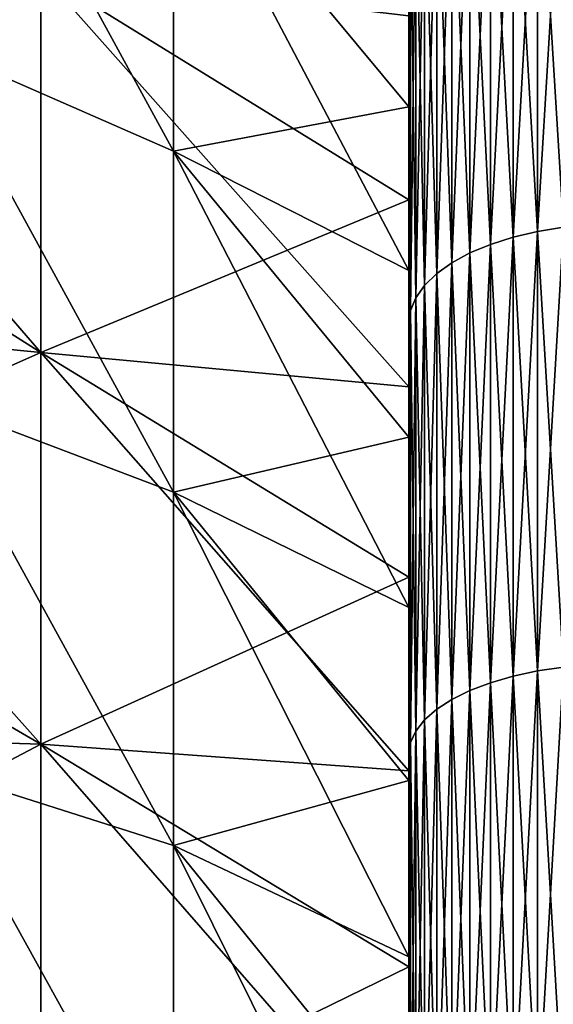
# Model space of a CAD drawing. Header units: metres. Extents: x -2 to 85, y -75 to 96.
# Tile 362 of 444: x 69.22 to 70.5, y 37.36 to 39.72. Entities that reach past the tile are written whole.
import ezdxf

# ---------------------------------------------------------------- set-up
doc = ezdxf.new("R2010")
doc.units = ezdxf.units.M
doc.layers.add('solid_20204500', color=7, linetype='CONTINUOUS')

msp = doc.modelspace()

# ---------------------------------------------------------------- linework, layer by layer
at = {"layer": 'solid_20204500'}
for points in [[(68.997269, 40.484558, -15.056952), (69.585594, 39.408409, -15.160396), (69.585594, 40.194012, -14.536007)], [(68.997269, 40.484558, -15.056952), (68.997269, 39.66555, -15.700029), (69.585594, 39.408409, -15.160396)], [(68.997269, 40.484558, 15.056952), (69.585594, 40.194008, 14.53601), (69.585594, 39.408405, 15.160398)], [(68.997269, 39.66555, 15.700029), (68.997269, 40.484558, 15.056952), (69.585594, 39.408405, 15.160398)], [(70.459145, 40.24118, 20.015633), (70.400398, 40.226101, 19.99098), (70.400398, 39.202042, 20.5823)], [(70.459145, 39.215858, 20.607681), (70.459145, 40.24118, 20.015633), (70.400398, 39.202042, 20.5823)], [(70.459145, 40.24118, -20.015633), (70.459145, 39.215858, -20.607681), (70.400398, 40.226101, -19.99098)], [(70.521156, 40.252121, 20.033527), (70.459145, 40.24118, 20.015633), (70.459145, 39.215858, 20.607681)], [(70.521156, 39.225883, 20.626104), (70.521156, 40.252121, 20.033527), (70.459145, 39.215858, 20.607681)], [(70.521156, 40.252121, -20.033527), (70.521156, 39.225883, -20.626104), (70.459145, 40.24118, -20.015633)], [(70.521156, 39.225883, -20.626104), (70.459145, 39.215858, -20.607681), (70.459145, 40.24118, -20.015633)], [(70.345932, 40.20715, 19.95999), (70.296677, 40.184647, 19.923195), (70.296677, 39.164059, 20.51251)], [(70.345932, 39.184677, 20.550392), (70.345932, 40.20715, 19.95999), (70.296677, 39.164059, 20.51251)], [(70.345932, 40.20715, -19.95999), (70.345932, 39.184677, -20.550392), (70.296677, 40.184647, -19.923195)], [(70.400398, 40.226101, 19.99098), (70.345932, 40.20715, 19.95999), (70.345932, 39.184677, 20.550392)], [(70.400398, 39.202042, 20.5823), (70.400398, 40.226101, 19.99098), (70.345932, 39.184677, 20.550392)], [(70.400398, 40.226101, -19.99098), (70.400398, 39.202042, -20.5823), (70.345932, 40.20715, -19.95999)], [(70.400398, 39.202042, -20.5823), (70.345932, 39.184677, -20.550392), (70.345932, 40.20715, -19.95999)], [(70.459145, 39.215858, -20.607681), (70.400398, 39.202042, -20.5823), (70.400398, 40.226101, -19.99098)], [(70.150002, 39.514305, -14.320999), (69.585594, 40.194012, -14.536007), (69.585594, 39.408409, -15.160396)], [(70.150002, 39.514305, -14.320999), (70.150002, 39.89801, -14.00384), (69.585594, 40.194012, -14.536007)], [(70.150002, 39.122452, 14.627434), (69.585594, 39.408405, 15.160398), (69.585594, 40.194008, 14.53601)], [(70.150002, 39.514305, 14.320999), (70.150002, 39.122452, 14.627434), (69.585594, 40.194008, 14.53601)], [(70.150002, 39.89801, 14.00384), (70.150002, 39.514305, 14.320999), (69.585594, 40.194008, 14.53601)], [(70.296677, 40.184647, 19.923195), (70.253479, 40.158978, 19.881226), (70.253479, 39.140541, 20.469299)], [(70.296677, 39.164059, 20.51251), (70.296677, 40.184647, 19.923195), (70.253479, 39.140541, 20.469299)], [(70.296677, 40.184647, -19.923195), (70.296677, 39.164059, -20.51251), (70.253479, 40.158978, -19.881226)], [(70.345932, 39.184677, -20.550392), (70.296677, 39.164059, -20.51251), (70.296677, 40.184647, -19.923195)], [(70.253479, 40.158978, 19.881226), (70.217087, 40.130585, 19.834801), (70.217087, 39.114529, 20.421501)], [(70.253479, 39.140541, 20.469299), (70.253479, 40.158978, 19.881226), (70.217087, 39.114529, 20.421501)], [(70.253479, 40.158978, -19.881226), (70.253479, 39.140541, -20.469299), (70.217087, 40.130585, -19.834801)], [(70.296677, 39.164059, -20.51251), (70.253479, 39.140541, -20.469299), (70.253479, 40.158978, -19.881226)], [(70.217087, 40.130585, 19.834801), (70.18811, 40.099957, 19.784718), (70.18811, 39.086464, 20.369936)], [(70.217087, 39.114529, 20.421501), (70.217087, 40.130585, 19.834801), (70.18811, 39.086464, 20.369936)], [(70.217087, 40.130585, -19.834801), (70.217087, 39.114529, -20.421501), (70.18811, 40.099957, -19.784718)], [(70.253479, 39.140541, -20.469299), (70.217087, 39.114529, -20.421501), (70.217087, 40.130585, -19.834801)], [(70.18811, 40.099957, 19.784718), (70.167053, 40.067612, 19.731833), (70.167053, 39.056828, 20.315489)], [(70.18811, 39.086464, 20.369936), (70.18811, 40.099957, 19.784718), (70.167053, 39.056828, 20.315489)], [(70.18811, 40.099957, -19.784718), (70.18811, 39.086464, -20.369936), (70.167053, 40.067612, -19.731833)], [(70.217087, 39.114529, -20.421501), (70.18811, 39.086464, -20.369936), (70.18811, 40.099957, -19.784718)], [(70.167053, 40.067612, 19.731833), (70.154274, 40.034111, 19.677055), (70.154274, 39.026134, 20.25909)], [(70.167053, 39.056828, 20.315489), (70.167053, 40.067612, 19.731833), (70.154274, 39.026134, 20.25909)], [(70.167053, 40.067612, -19.731833), (70.167053, 39.056828, -20.315489), (70.154274, 40.034111, -19.677055)], [(70.18811, 39.086464, -20.369936), (70.167053, 39.056828, -20.315489), (70.167053, 40.067612, -19.731833)], [(70.154274, 40.034111, 19.677055), (70.150002, 39.728207, 19.785067), (70.150002, 39.216545, 20.079565)], [(70.154274, 39.026134, 20.25909), (70.154274, 40.034111, 19.677055), (70.150002, 39.216545, 20.079565)], [(70.154274, 40.034111, -19.677055), (70.154274, 39.026134, -20.25909), (70.150002, 39.728207, -19.785067)], [(70.167053, 39.056828, -20.315489), (70.154274, 39.026134, -20.25909), (70.154274, 40.034111, -19.677055)], [(69.267471, 38.925789, -18.036793), (68.349998, 39.505611, -18.618696), (68.349998, 39.987476, -18.312172)], [(69.267471, 38.925789, -18.036793), (68.349998, 39.987476, -18.312172), (69.267471, 39.836437, -17.452723)], [(69.267471, 39.836384, 17.452757), (68.349998, 39.987476, 18.312172), (68.349998, 39.505611, 18.618696)], [(70.150002, 39.514305, -14.320999), (70.150002, 39.514305, 14.320999), (70.150002, 39.89801, 14.00384)], [(70.150002, 39.514305, -14.320999), (70.150002, 39.89801, 14.00384), (70.150002, 39.89801, -14.00384)], [(69.267471, 39.836384, 17.452757), (68.349998, 39.505611, 18.618696), (69.267471, 38.925735, 18.036825)], [(69.267471, 39.836437, -17.452723), (70.150002, 39.291718, -16.810049), (70.150002, 38.843128, -17.102833)], [(69.267471, 38.925789, -18.036793), (69.267471, 39.836437, -17.452723), (70.150002, 38.843128, -17.102833)], [(69.267471, 39.836437, -17.452723), (70.150002, 39.732681, -16.505278), (70.150002, 39.291718, -16.810049)], [(69.267471, 39.836384, 17.452757), (70.150002, 39.291718, 16.810049), (70.150002, 39.732681, 16.505278)], [(69.267471, 39.836384, 17.452757), (69.267471, 38.925735, 18.036825), (70.150002, 39.291718, 16.810049)], [(70.150002, 39.728207, -19.785067), (70.150002, 39.291718, -16.810049), (70.150002, 39.732681, -16.505278)], [(70.150002, 39.728207, 19.785067), (70.150002, 39.732681, 16.505278), (70.150002, 39.291718, 16.810049)], [(70.150002, 39.728207, -19.785067), (70.150002, 39.216545, -20.079563), (70.150002, 39.291718, -16.810049)], [(70.150002, 39.216545, 20.079565), (70.150002, 39.728207, 19.785067), (70.150002, 39.291718, 16.810049)], [(70.154274, 39.026134, -20.25909), (70.150002, 39.216545, -20.079563), (70.150002, 39.728207, -19.785067)], [(68.997269, 39.66555, -15.700029), (69.585594, 38.590897, -15.742374), (69.585594, 39.408409, -15.160396)], [(68.997269, 39.66555, -15.700029), (68.997269, 38.81348, -16.298609), (69.585594, 38.590897, -15.742374)], [(68.997269, 39.66555, 15.700029), (69.585594, 39.408405, 15.160398), (69.585594, 38.590893, 15.742376)], [(68.997269, 38.81348, 16.298609), (68.997269, 39.66555, 15.700029), (69.585594, 38.590893, 15.742376)], [(69.267471, 38.925789, -18.036793), (68.349998, 39.016048, -18.912489), (68.349998, 39.505611, -18.618696)], [(69.267471, 38.925735, 18.036825), (68.349998, 39.505611, 18.618696), (68.349998, 39.016048, 18.912489)], [(70.150002, 39.122452, -14.627434), (70.150002, 39.514305, -14.320999), (69.585594, 39.408409, -15.160396)], [(70.150002, 39.122452, -14.627434), (70.150002, 39.122452, 14.627434), (70.150002, 39.514305, 14.320999)], [(70.150002, 39.122452, -14.627434), (70.150002, 39.514305, 14.320999), (70.150002, 39.514305, -14.320999)], [(70.150002, 38.722393, -14.923151), (69.585594, 39.408409, -15.160396), (69.585594, 38.590897, -15.742374)], [(70.150002, 38.722393, -14.923151), (70.150002, 39.122452, -14.627434), (69.585594, 39.408409, -15.160396)], [(70.150002, 38.31422, 15.208127), (69.585594, 38.590893, 15.742376), (69.585594, 39.408405, 15.160398)], [(70.150002, 38.722393, 14.923151), (70.150002, 38.31422, 15.208127), (69.585594, 39.408405, 15.160398)], [(70.150002, 39.122452, 14.627434), (70.150002, 38.722393, 14.923151), (69.585594, 39.408405, 15.160398)], [(69.267471, 38.925735, 18.036825), (70.150002, 38.843128, 17.102833), (70.150002, 39.291718, 16.810049)], [(70.150002, 39.216545, -20.079563), (70.150002, 38.843128, -17.102833), (70.150002, 39.291718, -16.810049)], [(70.150002, 39.216545, 20.079565), (70.150002, 39.291718, 16.810049), (70.150002, 38.843128, 17.102833)], [(70.150002, 39.216545, -20.079563), (70.150002, 38.697102, -20.361021), (70.150002, 38.843128, -17.102833)], [(70.150002, 38.697102, 20.361023), (70.150002, 39.216545, 20.079565), (70.150002, 38.843128, 17.102833)], [(70.154274, 39.026134, 20.25909), (70.150002, 39.216545, 20.079565), (70.150002, 38.697102, 20.361023)], [(70.154274, 39.026134, -20.25909), (70.150002, 38.697102, -20.361021), (70.150002, 39.216545, -20.079563)], [(70.459145, 39.215858, 20.607681), (70.400398, 39.202042, 20.5823), (70.400398, 38.149456, 21.121206)], [(70.459145, 38.161972, 21.147253), (70.459145, 39.215858, 20.607681), (70.400398, 38.149456, 21.121206)], [(70.459145, 39.215858, -20.607681), (70.459145, 38.161972, -21.147253), (70.400398, 39.202042, -20.5823)], [(70.521156, 39.225883, 20.626104), (70.459145, 39.215858, 20.607681), (70.459145, 38.161972, 21.147253)], [(70.521156, 38.171059, 21.166159), (70.521156, 39.225883, 20.626104), (70.459145, 38.161972, 21.147253)], [(70.521156, 39.225883, -20.626104), (70.521156, 38.171059, -21.166159), (70.459145, 39.215858, -20.607681)], [(70.521156, 38.171059, -21.166159), (70.459145, 38.161972, -21.147253), (70.459145, 39.215858, -20.607681)], [(70.400398, 39.202042, 20.5823), (70.345932, 39.184677, 20.550392), (70.345932, 38.133724, 21.088465)], [(70.400398, 38.149456, 21.121206), (70.400398, 39.202042, 20.5823), (70.345932, 38.133724, 21.088465)], [(70.400398, 39.202042, -20.5823), (70.400398, 38.149456, -21.121206), (70.345932, 39.184677, -20.550392)], [(70.459145, 38.161972, -21.147253), (70.400398, 38.149456, -21.121206), (70.400398, 39.202042, -20.5823)], [(70.345932, 39.184677, 20.550392), (70.296677, 39.164059, 20.51251), (70.296677, 38.115044, 21.049589)], [(70.345932, 38.133724, 21.088465), (70.345932, 39.184677, 20.550392), (70.296677, 38.115044, 21.049589)], [(70.345932, 39.184677, -20.550392), (70.345932, 38.133724, -21.088465), (70.296677, 39.164059, -20.51251)], [(70.400398, 38.149456, -21.121206), (70.345932, 38.133724, -21.088465), (70.345932, 39.184677, -20.550392)], [(70.296677, 39.164059, 20.51251), (70.253479, 39.140541, 20.469299), (70.253479, 38.093735, 21.005245)], [(70.296677, 38.115044, 21.049589), (70.296677, 39.164059, 20.51251), (70.253479, 38.093735, 21.005245)], [(70.296677, 39.164059, -20.51251), (70.296677, 38.115044, -21.049589), (70.253479, 39.140541, -20.469299)], [(70.345932, 38.133724, -21.088465), (70.296677, 38.115044, -21.049589), (70.296677, 39.164059, -20.51251)], [(70.150002, 38.722393, -14.923151), (70.150002, 38.722393, 14.923151), (70.150002, 39.122452, 14.627434)], [(70.150002, 38.722393, -14.923151), (70.150002, 39.122452, 14.627434), (70.150002, 39.122452, -14.627434)], [(70.253479, 39.140541, 20.469299), (70.217087, 39.114529, 20.421501), (70.217087, 38.070164, 20.956198)], [(70.253479, 38.093735, 21.005245), (70.253479, 39.140541, 20.469299), (70.217087, 38.070164, 20.956198)], [(70.253479, 39.140541, -20.469299), (70.253479, 38.093735, -21.005245), (70.217087, 39.114529, -20.421501)], [(70.296677, 38.115044, -21.049589), (70.253479, 38.093735, -21.005245), (70.253479, 39.140541, -20.469299)], [(70.217087, 39.114529, 20.421501), (70.18811, 39.086464, 20.369936), (70.18811, 38.044739, 20.903282)], [(70.217087, 38.070164, 20.956198), (70.217087, 39.114529, 20.421501), (70.18811, 38.044739, 20.903282)], [(70.217087, 39.114529, -20.421501), (70.217087, 38.070164, -20.956198), (70.18811, 39.086464, -20.369936)], [(70.253479, 38.093735, -21.005245), (70.217087, 38.070164, -20.956198), (70.217087, 39.114529, -20.421501)], [(70.18811, 39.086464, 20.369936), (70.167053, 39.056828, 20.315489), (70.167053, 38.017887, 20.847408)], [(70.18811, 38.044739, 20.903282), (70.18811, 39.086464, 20.369936), (70.167053, 38.017887, 20.847408)], [(70.18811, 39.086464, -20.369936), (70.18811, 38.044739, -20.903282), (70.167053, 39.056828, -20.315489)], [(70.217087, 38.070164, -20.956198), (70.18811, 38.044739, -20.903282), (70.18811, 39.086464, -20.369936)], [(70.167053, 39.056828, 20.315489), (70.154274, 39.026134, 20.25909), (70.154274, 37.990078, 20.789534)], [(70.167053, 38.017887, 20.847408), (70.167053, 39.056828, 20.315489), (70.154274, 37.990078, 20.789534)], [(70.167053, 39.056828, -20.315489), (70.167053, 38.017887, -20.847408), (70.154274, 39.026134, -20.25909)], [(70.18811, 38.044739, -20.903282), (70.167053, 38.017887, -20.847408), (70.167053, 39.056828, -20.315489)], [(70.154274, 39.026134, 20.25909), (70.150002, 38.697102, 20.361023), (70.150002, 38.170574, 20.629086)], [(70.154274, 37.990078, 20.789534), (70.154274, 39.026134, 20.25909), (70.150002, 38.170574, 20.629086)], [(70.154274, 39.026134, -20.25909), (70.154274, 37.990078, -20.789534), (70.150002, 38.697102, -20.361021)], [(70.167053, 38.017887, -20.847408), (70.154274, 37.990078, -20.789534), (70.154274, 39.026134, -20.25909)], [(69.267471, 37.986382, -18.573393), (68.349998, 38.519295, -19.19322), (68.349998, 39.016048, -18.912489)], [(69.267471, 37.986382, -18.573393), (68.349998, 39.016048, -18.912489), (69.267471, 38.925789, -18.036793)], [(69.267471, 38.925735, 18.036825), (68.349998, 39.016048, 18.912489), (68.349998, 38.519295, 19.19322)], [(69.267471, 38.925735, 18.036825), (68.349998, 38.519295, 19.19322), (69.267471, 37.986328, 18.573421)], [(69.267471, 38.925789, -18.036793), (70.150002, 38.386532, -17.3839), (70.150002, 37.922791, -17.652731)], [(69.267471, 37.986382, -18.573393), (69.267471, 38.925789, -18.036793), (70.150002, 37.922791, -17.652731)], [(69.267471, 38.925789, -18.036793), (70.150002, 38.843128, -17.102833), (70.150002, 38.386532, -17.3839)], [(69.267471, 38.925735, 18.036825), (70.150002, 38.386532, 17.3839), (70.150002, 38.843128, 17.102833)], [(69.267471, 38.925735, 18.036825), (69.267471, 37.986328, 18.573421), (70.150002, 38.386532, 17.3839)], [(70.150002, 38.697102, -20.361021), (70.150002, 38.386532, -17.3839), (70.150002, 38.843128, -17.102833)], [(70.150002, 38.697102, 20.361023), (70.150002, 38.843128, 17.102833), (70.150002, 38.386532, 17.3839)], [(68.997269, 38.81348, -16.298609), (69.585594, 37.743755, -16.280315), (69.585594, 38.590897, -15.742374)], [(68.997269, 38.81348, -16.298609), (68.997269, 37.930759, -16.850994), (69.585594, 37.743755, -16.280315)], [(68.997269, 38.81348, 16.298609), (69.585594, 38.590893, 15.742376), (69.585594, 37.743752, 16.280317)], [(68.997269, 37.930759, 16.850994), (68.997269, 38.81348, 16.298609), (69.585594, 37.743752, 16.280317)], [(70.150002, 38.31422, -15.208127), (70.150002, 38.722393, -14.923151), (69.585594, 38.590897, -15.742374)], [(70.150002, 38.31422, -15.208127), (70.150002, 38.31422, 15.208127), (70.150002, 38.722393, 14.923151)], [(70.150002, 38.31422, -15.208127), (70.150002, 38.722393, 14.923151), (70.150002, 38.722393, -14.923151)], [(70.150002, 38.697102, -20.361021), (70.150002, 38.170574, -20.629084), (70.150002, 38.386532, -17.3839)], [(70.150002, 38.170574, 20.629086), (70.150002, 38.697102, 20.361023), (70.150002, 38.386532, 17.3839)], [(70.154274, 37.990078, -20.789534), (70.150002, 38.170574, -20.629084), (70.150002, 38.697102, -20.361021)], [(70.150002, 37.898815, -15.481736), (69.585594, 38.590897, -15.742374), (69.585594, 37.743755, -16.280315)], [(70.150002, 37.898815, -15.481736), (70.150002, 38.31422, -15.208127), (69.585594, 38.590897, -15.742374)], [(70.150002, 37.476055, 15.744031), (69.585594, 37.743752, 16.280317), (69.585594, 38.590893, 15.742376)], [(70.150002, 37.898815, 15.481736), (70.150002, 37.476055, 15.744031), (69.585594, 38.590893, 15.742376)], [(70.150002, 38.31422, 15.208127), (70.150002, 37.898815, 15.481736), (69.585594, 38.590893, 15.742376)], [(69.267471, 37.986382, -18.573393), (68.349998, 38.014938, -19.461138), (68.349998, 38.519295, -19.19322)], [(69.267471, 37.986328, 18.573421), (68.349998, 38.519295, 19.19322), (68.349998, 38.014938, 19.461138)], [(69.267471, 37.986328, 18.573421), (70.150002, 37.922791, 17.652731), (70.150002, 38.386532, 17.3839)], [(70.150002, 38.170574, -20.629084), (70.150002, 37.922791, -17.652731), (70.150002, 38.386532, -17.3839)], [(70.150002, 38.170574, 20.629086), (70.150002, 38.386532, 17.3839), (70.150002, 37.922791, 17.652731)], [(70.150002, 37.898815, -15.481736), (70.150002, 37.898815, 15.481736), (70.150002, 38.31422, 15.208127)], [(70.150002, 37.898815, -15.481736), (70.150002, 38.31422, 15.208127), (70.150002, 38.31422, -15.208127)], [(70.150002, 38.170574, -20.629084), (70.150002, 37.637775, -20.88332), (70.150002, 37.922791, -17.652731)], [(70.150002, 37.637775, 20.88332), (70.150002, 38.170574, 20.629086), (70.150002, 37.922791, 17.652731)], [(70.154274, 37.990078, 20.789534), (70.150002, 38.170574, 20.629086), (70.150002, 37.637775, 20.88332)], [(70.154274, 37.990078, -20.789534), (70.150002, 37.637775, -20.88332), (70.150002, 38.170574, -20.629084)], [(70.459145, 38.161972, 21.147253), (70.400398, 38.149456, 21.121206), (70.400398, 37.071026, 21.606325)], [(70.459145, 37.082211, 21.632971), (70.459145, 38.161972, 21.147253), (70.400398, 37.071026, 21.606325)], [(70.459145, 38.161972, -21.147253), (70.459145, 37.082211, -21.632971), (70.400398, 38.149456, -21.121206)], [(70.521156, 38.171059, 21.166159), (70.459145, 38.161972, 21.147253), (70.459145, 37.082211, 21.632971)], [(70.521156, 37.090332, 21.652311), (70.521156, 38.171059, 21.166159), (70.459145, 37.082211, 21.632971)], [(70.521156, 38.171059, -21.166159), (70.521156, 37.090332, -21.652311), (70.459145, 38.161972, -21.147253)], [(70.521156, 37.090332, -21.652311), (70.459145, 37.082211, -21.632971), (70.459145, 38.161972, -21.147253)], [(70.345932, 38.133724, 21.088465), (70.296677, 38.115044, 21.049589), (70.296677, 37.040268, 21.533064)], [(70.345932, 37.056965, 21.572832), (70.345932, 38.133724, 21.088465), (70.296677, 37.040268, 21.533064)], [(70.345932, 38.133724, -21.088465), (70.345932, 37.056965, -21.572832), (70.296677, 38.115044, -21.049589)], [(70.400398, 38.149456, 21.121206), (70.345932, 38.133724, 21.088465), (70.345932, 37.056965, 21.572832)], [(70.400398, 37.071026, 21.606325), (70.400398, 38.149456, 21.121206), (70.345932, 37.056965, 21.572832)], [(70.400398, 38.149456, -21.121206), (70.400398, 37.071026, -21.606325), (70.345932, 38.133724, -21.088465)], [(70.400398, 37.071026, -21.606325), (70.345932, 37.056965, -21.572832), (70.345932, 38.133724, -21.088465)], [(70.459145, 37.082211, -21.632971), (70.400398, 37.071026, -21.606325), (70.400398, 38.149456, -21.121206)], [(70.296677, 38.115044, 21.049589), (70.253479, 38.093735, 21.005245), (70.253479, 37.021225, 21.487703)], [(70.296677, 37.040268, 21.533064), (70.296677, 38.115044, 21.049589), (70.253479, 37.021225, 21.487703)], [(70.296677, 38.115044, -21.049589), (70.296677, 37.040268, -21.533064), (70.253479, 38.093735, -21.005245)], [(70.345932, 37.056965, -21.572832), (70.296677, 37.040268, -21.533064), (70.296677, 38.115044, -21.049589)], [(70.253479, 38.093735, 21.005245), (70.217087, 38.070164, 20.956198), (70.217087, 37.00016, 21.437527)], [(70.253479, 37.021225, 21.487703), (70.253479, 38.093735, 21.005245), (70.217087, 37.00016, 21.437527)], [(70.253479, 38.093735, -21.005245), (70.253479, 37.021225, -21.487703), (70.217087, 38.070164, -20.956198)], [(70.296677, 37.040268, -21.533064), (70.253479, 37.021225, -21.487703), (70.253479, 38.093735, -21.005245)], [(70.217087, 38.070164, 20.956198), (70.18811, 38.044739, 20.903282), (70.18811, 36.977432, 21.383396)], [(70.217087, 37.00016, 21.437527), (70.217087, 38.070164, 20.956198), (70.18811, 36.977432, 21.383396)], [(70.217087, 38.070164, -20.956198), (70.217087, 37.00016, -21.437527), (70.18811, 38.044739, -20.903282)], [(70.253479, 37.021225, -21.487703), (70.217087, 37.00016, -21.437527), (70.217087, 38.070164, -20.956198)], [(70.18811, 38.044739, 20.903282), (70.167053, 38.017887, 20.847408), (70.167053, 36.953438, 21.326239)], [(70.18811, 36.977432, 21.383396), (70.18811, 38.044739, 20.903282), (70.167053, 36.953438, 21.326239)], [(70.18811, 38.044739, -20.903282), (70.18811, 36.977432, -21.383396), (70.167053, 38.017887, -20.847408)], [(70.217087, 37.00016, -21.437527), (70.18811, 36.977432, -21.383396), (70.18811, 38.044739, -20.903282)], [(69.267471, 37.020695, -19.061108), (68.349998, 37.503918, -19.715759), (68.349998, 38.014938, -19.461138)], [(69.267471, 37.020695, -19.061108), (68.349998, 38.014938, -19.461138), (69.267471, 37.986382, -18.573393)], [(69.267471, 37.986328, 18.573421), (68.349998, 38.014938, 19.461138), (68.349998, 37.503918, 19.715759)], [(70.167053, 38.017887, 20.847408), (70.154274, 37.990078, 20.789534), (70.154274, 36.928581, 21.267036)], [(70.167053, 36.953438, 21.326239), (70.167053, 38.017887, 20.847408), (70.154274, 36.928581, 21.267036)], [(70.167053, 38.017887, -20.847408), (70.167053, 36.953438, -21.326239), (70.154274, 37.990078, -20.789534)], [(70.18811, 36.977432, -21.383396), (70.167053, 36.953438, -21.326239), (70.167053, 38.017887, -20.847408)], [(70.154274, 37.990078, 20.789534), (70.150002, 37.637775, 20.88332), (70.150002, 37.098198, 21.123968)], [(70.154274, 36.928581, 21.267036), (70.154274, 37.990078, 20.789534), (70.150002, 37.098198, 21.123968)], [(70.154274, 37.990078, -20.789534), (70.154274, 36.928581, -21.267036), (70.150002, 37.637775, -20.88332)], [(70.167053, 36.953438, -21.326239), (70.154274, 36.928581, -21.267036), (70.154274, 37.990078, -20.789534)], [(69.267471, 37.986328, 18.573421), (68.349998, 37.503918, 19.715759), (69.267471, 37.020638, 19.061134)], [(69.267471, 37.986382, -18.573393), (70.150002, 37.452389, -17.909012), (70.150002, 36.97493, -18.152977)], [(69.267471, 37.020695, -19.061108), (69.267471, 37.986382, -18.573393), (70.150002, 36.97493, -18.152977)], [(69.267471, 37.986382, -18.573393), (70.150002, 37.922791, -17.652731), (70.150002, 37.452389, -17.909012)], [(69.267471, 37.986328, 18.573421), (70.150002, 37.452389, 17.909012), (70.150002, 37.922791, 17.652731)], [(69.267471, 37.986328, 18.573421), (69.267471, 37.020638, 19.061134), (70.150002, 37.452389, 17.909012)], [(68.997269, 37.930759, -16.850994), (69.585594, 36.869358, -16.772715), (69.585594, 37.743755, -16.280315)], [(68.997269, 37.930759, -16.850994), (68.997269, 37.019894, -17.355619), (69.585594, 36.869358, -16.772715)], [(68.997269, 37.930759, 16.850994), (69.585594, 37.743752, 16.280317), (69.585594, 36.869354, 16.772717)], [(68.997269, 37.019894, 17.355619), (68.997269, 37.930759, 16.850994), (69.585594, 36.869354, 16.772717)], [(70.150002, 37.637775, -20.88332), (70.150002, 37.452389, -17.909012), (70.150002, 37.922791, -17.652731)], [(70.150002, 37.637775, 20.88332), (70.150002, 37.922791, 17.652731), (70.150002, 37.452389, 17.909012)], [(70.150002, 37.476055, -15.744031), (70.150002, 37.898815, -15.481736), (69.585594, 37.743755, -16.280315)], [(70.150002, 37.476055, -15.744031), (70.150002, 37.476055, 15.744031), (70.150002, 37.898815, 15.481736)], [(70.150002, 37.476055, -15.744031), (70.150002, 37.898815, 15.481736), (70.150002, 37.898815, -15.481736)], [(70.150002, 37.046104, -15.994944), (69.585594, 37.743755, -16.280315), (69.585594, 36.869358, -16.772715)], [(70.150002, 37.046104, -15.994944), (70.150002, 37.476055, -15.744031), (69.585594, 37.743755, -16.280315)], [(70.150002, 36.609894, 16.233929), (69.585594, 36.869354, 16.772717), (69.585594, 37.743752, 16.280317)], [(70.150002, 37.046104, 15.994944), (70.150002, 36.609894, 16.233929), (69.585594, 37.743752, 16.280317)], [(70.150002, 37.476055, 15.744031), (70.150002, 37.046104, 15.994944), (69.585594, 37.743752, 16.280317)], [(70.150002, 37.637775, -20.88332), (70.150002, 37.098198, -21.123966), (70.150002, 37.452389, -17.909012)], [(70.150002, 37.098198, 21.123968), (70.150002, 37.637775, 20.88332), (70.150002, 37.452389, 17.909012)], [(70.154274, 36.928581, -21.267036), (70.150002, 37.098198, -21.123966), (70.150002, 37.637775, -20.88332)], [(69.267471, 37.020695, -19.061108), (68.349998, 36.986736, -19.9568), (68.349998, 37.503918, -19.715759)], [(69.267471, 37.020638, 19.061134), (68.349998, 37.503918, 19.715759), (68.349998, 36.986736, 19.9568)], [(70.150002, 37.046104, -15.994944), (70.150002, 37.046104, 15.994944), (70.150002, 37.476055, 15.744031)], [(70.150002, 37.046104, -15.994944), (70.150002, 37.476055, 15.744031), (70.150002, 37.476055, -15.744031)], [(69.267471, 37.020638, 19.061134), (70.150002, 36.97493, 18.152977), (70.150002, 37.452389, 17.909012)], [(70.150002, 37.098198, -21.123966), (70.150002, 36.97493, -18.152977), (70.150002, 37.452389, -17.909012)], [(70.150002, 37.098198, 21.123968), (70.150002, 37.452389, 17.909012), (70.150002, 36.97493, 18.152977)]]:
    msp.add_3dface(points, dxfattribs=at)

doc.saveas('drawing.dxf')
